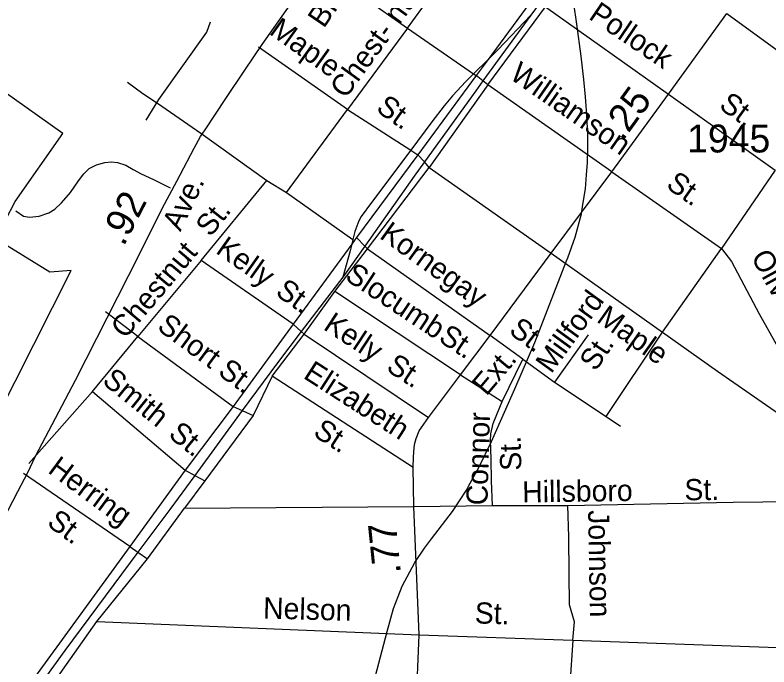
# Model space of a CAD drawing. Extents: x 2206922 to 2357709, y 510027 to 673830.
# Drawn here: x 2276050 to 2279424, y 524032 to 526951 of the extents above; entities that cross this region are included whole.
import ezdxf

# ---------------------------------------------------------------- set-up
doc = ezdxf.new("R2010")
doc.units = 0
for name, color, linetype in [('Exist Boundary Political City Limit New', 7, 'Continuous'), ('Exist Hydrographic Misc Water Feature', 7, 'Continuous'), ('Exist Railroad Mainline', 7, 'Continuous'), ('Exist Railroad Siding', 7, 'Continuous'), ('Exist Road Non-System Type 51', 7, 'Continuous'), ('Exist Road Non-System Type 51 Label', 7, 'Continuous'), ('Exist Road Primary US Attributed', 7, 'Continuous'), ('Exist Road Primary US Label', 7, 'Continuous'), ('Exist Road Primary US Mileage Hundredths English Label', 7, 'Continuous'), ('Exist Road Secondary Mileage Hundredths English Label', 7, 'Continuous'), ('Exist Road Secondary Type 51 Attributed', 7, 'Continuous'), ('Exist Road Secondary Type 51 Label', 7, 'Continuous'), ('Exist Road Secondary Type 51 Number Label', 7, 'Continuous'), ('Map Preparation Boundary City Limit Buffer Line', 7, 'Continuous')]:
    doc.layers.add(name, color=color, linetype=linetype)

msp = doc.modelspace()

# ---------------------------------------------------------------- linework, layer by layer
at = {"layer": 'Exist Boundary Political City Limit New'}
msp.add_lwpolyline([(2275462.8, 524146.9), (2276301, 525807.4), (2276205, 525799.1), (2275963, 525949.2), (2276050.8, 526116.1), (2276263.2, 526420.7), (2275717, 526808.8)], dxfattribs=at)
at = {"layer": 'Exist Hydrographic Misc Water Feature'}
for p, q in [((2278518, 525850.2), (2278523, 525863.9)), ((2278070, 524823.7), (2278079.6, 524841.4))]:
    msp.add_line(p, q, dxfattribs=at)
for points in [[(2278563.6, 526909.4), (2278550, 527002.9), (2278515, 527271.6)], [(2278563.6, 526909.4), (2278550, 527002.9), (2278515, 527271.6)], [(2278602.5, 526584.6), (2278595.8, 526661.7), (2278583.9, 526766.9), (2278563.6, 526909.4)], [(2278602.5, 526584.6), (2278595.8, 526661.7), (2278583.9, 526766.9), (2278563.6, 526909.4)], [(2278608.3, 526502.5), (2278606, 526545), (2278602.5, 526584.6)], [(2278608.3, 526502.5), (2278606, 526545), (2278602.5, 526584.6)], [(2278612.6, 526353.9), (2278613, 526414.4), (2278608.3, 526502.5)], [(2278612.6, 526353.9), (2278613, 526414.4), (2278608.3, 526502.5)], [(2278607.6, 526234.9), (2278612.2, 526290.3), (2278612.6, 526353.9)], [(2278607.6, 526234.9), (2278612.2, 526290.3), (2278612.6, 526353.9)], [(2278591, 526102.6), (2278602.9, 526172.5), (2278607.6, 526234.9)], [(2278591, 526102.6), (2278602.9, 526172.5), (2278607.6, 526234.9)], [(2278523, 525863.9), (2278556, 525956), (2278584.1, 526061.1), (2278591, 526102.6)], [(2278523, 525863.9), (2278556, 525956), (2278584.1, 526061.1), (2278591, 526102.6)], [(2278240.8, 525173.2), (2278286.9, 525277.2), (2278375.9, 525485), (2278518, 525850.2)], [(2278240.8, 525173.2), (2278286.9, 525277.2), (2278375.9, 525485), (2278518, 525850.2)], [(2278079.6, 524841.4), (2278127, 524928.3), (2278182, 525041.2), (2278240.8, 525173.2)], [(2278079.6, 524841.4), (2278127, 524928.3), (2278182, 525041.2), (2278240.8, 525173.2)], [(2277914.2, 524606.3), (2278007.3, 524727.4), (2278070, 524823.7)], [(2277914.2, 524606.3), (2278007.3, 524727.4), (2278070, 524823.7)], [(2277764.1, 524346.7), (2277781.9, 524394), (2277838.7, 524499.3), (2277881.8, 524564.2), (2277914.2, 524606.3)], [(2277764.1, 524346.7), (2277781.9, 524394), (2277838.7, 524499.3), (2277881.8, 524564.2), (2277914.2, 524606.3)], [(2277715.1, 524190.3), (2277744, 524293.7), (2277764.1, 524346.7)], [(2277715.1, 524190.3), (2277744, 524293.7), (2277764.1, 524346.7)], [(2277629.1, 523851.6), (2277647.8, 523934.8), (2277715.1, 524190.3)], [(2277629.1, 523851.6), (2277647.8, 523934.8), (2277715.1, 524190.3)]]:
    msp.add_lwpolyline(points, dxfattribs=at)
at = {"layer": 'Exist Railroad Mainline'}
for points in [[(2278669.6, 527377.5), (2278625, 527316.5), (2278399.6, 527006.4), (2278358.7, 526950.2)], [(2278358.7, 526950.2), (2278144, 526655.7), (2278112, 526611.9), (2277881.6, 526293.3), (2277835.6, 526229.6), (2277614.9, 525916.7), (2277516.2, 525776.8)], [(2277516.2, 525776.8), (2277330.9, 525534.4), (2277223.8, 525394.3), (2277066.8, 525179.7), (2276854.5, 524889.6), (2276742.3, 524736.3), (2276599.9, 524545.2), (2276272.4, 524106.2), (2275865.9, 523544.7), (2275771.3, 523415.8)]]:
    msp.add_lwpolyline(points, dxfattribs=at)
at = {"layer": 'Exist Railroad Siding'}
msp.add_lwpolyline([(2278358.7, 526950.2), (2278210.2, 526794.8), (2278166.5, 526751.5), (2278102.1, 526687.8), (2278067.6, 526653.6), (2278008.2, 526589), (2277970.7, 526544.8), (2277915.4, 526472.1), (2277820.9, 526346.2), (2277644.9, 526111.9), (2277599.5, 526049.4), (2277587.7, 526029.3), (2277570.1, 525981.3), (2277561.5, 525946.1), (2277556.4, 525925.1), (2277549, 525895.1), (2277516.2, 525776.8)], dxfattribs=at)
at = {"layer": 'Exist Road Non-System Type 51'}
for p, q in [((2277806.4, 526892.5), (2278059.8, 527241.9)), ((2277392.4, 527183.1), (2277806.4, 526892.5)), ((2278370.2, 527029.1), (2278166.5, 526751.5)), ((2278166.3, 526638), (2278424.3, 526987.3)), ((2278424.3, 526987.3), (2278974.3, 526596.3)), ((2279235.3, 526958), (2279704.9, 526613.4)), ((2277806.4, 526892.5), (2277537.6, 526528.7)), ((2277806.4, 526892.5), (2278102.1, 526687.8)), ((2277537.6, 526528.7), (2277139, 526806.9)), ((2278166.5, 526751.5), (2278113.8, 526679.7)), ((2278113.8, 526679.7), (2277852.7, 526325.6)), ((2278102.1, 526687.8), (2278113.8, 526679.7)), ((2278144, 526655.7), (2278113.8, 526679.7)), ((2278166.3, 526638), (2278144, 526655.7)), ((2278166.3, 526638), (2277903.7, 526268.6)), ((2278720.9, 526248.5), (2278166.3, 526638)), ((2278974.3, 526596.3), (2279451.6, 526256.4)), ((2276687.9, 526556.5), (2276881, 526422.1)), ((2277264.2, 526156.2), (2277537.6, 526528.7)), ((2277537.6, 526528.7), (2277820.9, 526346.2)), ((2276881, 526422.1), (2277176.1, 526210.3)), ((2277820.9, 526346.2), (2277852.7, 526325.6)), ((2277852.7, 526325.6), (2277578.4, 525955.3)), ((2277881.6, 526293.3), (2277852.7, 526325.6)), ((2277903.7, 526268.6), (2277881.6, 526293.3)), ((2277627.2, 525903.8), (2277903.7, 526268.6)), ((2277903.7, 526268.6), (2278449, 525885.3)), ((2278720.9, 526248.5), (2279210.6, 525905.5)), ((2279451.6, 526256.4), (2279210.6, 525905.5)), ((2276882.6, 525851.7), (2277176.1, 526210.3)), ((2277176.1, 526210.3), (2277264.2, 526156.2)), ((2277264.2, 526156.2), (2277561.5, 525946.1)), ((2277578.4, 525955.3), (2277556.4, 525925.1)), ((2277578.4, 525955.3), (2277614.9, 525916.7)), ((2277556.4, 525925.1), (2277295.1, 525567.3)), ((2277480.4, 525713.7), (2277627.2, 525903.8)), ((2277614.9, 525916.7), (2277627.2, 525903.8)), ((2277627.2, 525903.8), (2278175.6, 525515.8)), ((2278947.5, 525530.3), (2279210.6, 525905.5)), ((2276882.6, 525851.7), (2276599.9, 525511.7)), ((2277295.1, 525567.3), (2276882.6, 525851.7)), ((2277344.5, 525522), (2277480.4, 525713.7)), ((2278042.7, 525339.6), (2277480.4, 525713.7)), ((2276599.9, 525511.7), (2276454.7, 525621.4)), ((2277295.1, 525567.3), (2277026.3, 525197.9)), ((2277330.9, 525534.4), (2277295.1, 525567.3)), ((2277344.5, 525522), (2277330.9, 525534.4)), ((2276396, 525265.9), (2276599.9, 525511.7)), ((2276599.9, 525511.7), (2277026.3, 525197.9)), ((2277200.8, 525333.4), (2277344.5, 525522)), ((2277344.5, 525522), (2277900.6, 525149.5)), ((2278322.3, 525409.7), (2278175.6, 525515.8)), ((2278614.8, 525518.9), (2278463.4, 525307.7)), ((2278695.2, 525153.1), (2278947.5, 525530.3)), ((2278229.7, 525220.6), (2278322.3, 525409.7)), ((2278322.3, 525409.7), (2278463.4, 525307.7)), ((2277200.8, 525333.4), (2277116.1, 525157.5)), ((2277831.1, 524925.4), (2277200.8, 525333.4)), ((2278042.7, 525339.6), (2278229.7, 525220.6)), ((2278463.4, 525307.7), (2278695.2, 525153.1)), ((2276111.2, 524943.2), (2276396, 525265.9)), ((2276396, 525265.9), (2276811, 524912.9)), ((2277026.3, 525197.9), (2276811, 524912.9)), ((2277026.3, 525197.9), (2277066.8, 525179.7)), ((2277066.8, 525179.7), (2277116.1, 525157.5)), ((2277116.1, 525157.5), (2276899.1, 524865.6)), ((2278695.2, 525153.1), (2278760, 525109.8)), ((2276563.9, 524570.6), (2276087.5, 524898.9)), ((2276811, 524912.9), (2276563.9, 524570.6)), ((2276811, 524912.9), (2276854.5, 524889.6)), ((2276899.1, 524865.6), (2276808.3, 524742.7)), ((2276854.5, 524889.6), (2276899.1, 524865.6)), ((2277834.2, 524750.7), (2278186.4, 524755.3)), ((2278186.4, 524755.3), (2278523.2, 524755.4)), ((2276642.3, 524515.4), (2276808.3, 524742.7)), ((2276808.3, 524742.7), (2277834.2, 524750.7)), ((2276563.9, 524570.6), (2275801.3, 523523.6)), ((2276563.9, 524570.6), (2276599.9, 524545.2)), ((2276599.9, 524545.2), (2276642.3, 524515.4)), ((2276416.7, 524235.1), (2276642.3, 524515.4)), ((2275949.7, 523575.4), (2276416.7, 524235.1)), ((2276416.7, 524235.1), (2277857.7, 524176.2)), ((2277857.7, 524176.2), (2278546.5, 524151.5)), ((2278546.5, 524151.5), (2278500.6, 523516.6)), ((2278546.5, 524151.5), (2279690.7, 524110.2))]:
    msp.add_line(p, q, dxfattribs=at)
for points in [[(2276636.9, 526479.9), (2276694, 526572.6), (2276908.4, 526874.4), (2276924.2, 526920.4)], [(2276553.5, 526650.8), (2276621.5, 526599.8), (2276687.9, 526556.5)], [(2276053, 526074.3), (2276088.5, 526051.1), (2276114.8, 526046.5), (2276158.1, 526051.1), (2276201.3, 526065), (2276227.6, 526082), (2276258.5, 526109.8), (2276298.6, 526156.2), (2276334.2, 526208.8), (2276357.4, 526239.7), (2276382.1, 526264.4), (2276414.5, 526279.9), (2276451.6, 526290.7), (2276480.9, 526293.8), (2276508.7, 526290.7), (2276545.8, 526278.3), (2276578.3, 526259.8), (2276613.8, 526239.7), (2276669.4, 526214.9), (2276743.6, 526177)], [(2279210.6, 525905.5), (2279255.4, 525846.8), (2279380, 525613.2), (2279707.5, 525028.4)], [(2278186.4, 524755.3), (2278181.8, 524865.1), (2278180.2, 524964), (2278177.1, 525045.9), (2278178.7, 525075.3), (2278189.5, 525121.7), (2278206.5, 525161.9), (2278229.7, 525220.6)], [(2278523.2, 524755.4), (2279263.7, 524769.8), (2279660.2, 524774.9)], [(2278546.5, 524151.5), (2278554.2, 524233.6), (2278530.4, 524310.2), (2278529.4, 524449.3), (2278528.3, 524615.2), (2278523.2, 524755.4)]]:
    msp.add_lwpolyline(points, dxfattribs=at)
at = {"layer": 'Exist Road Primary US Attributed'}
msp.add_lwpolyline([(2275505.2, 523730.3), (2275769.4, 524243.4), (2275826.9, 524351.4), (2275997.3, 524691.3), (2276061.9, 524817.5), (2276106.9, 524902.7), (2276141.6, 524976), (2276320.6, 525315.9), (2276558, 525782.7), (2276633.7, 525933.4), (2276708.6, 526084), (2276774, 526207.8), (2276852.1, 526354.5), (2276879.7, 526407.3), (2276900.2, 526436.5), (2276993.3, 526577.7), (2277078.4, 526703.8), (2277156.5, 526819), (2277413.6, 527186.5), (2277662, 527549.2), (2277938, 527945.9)], dxfattribs=at)
at = {"layer": 'Exist Road Secondary Type 51 Attributed'}
for points in [[(2278449, 525885.3), (2278720.9, 526248.5), (2278974.3, 526596.3), (2279235.3, 526958)], [(2277785.2, 522025.6), (2277799, 522478.1), (2277831, 523525.3), (2277857.7, 524176.2), (2277834.2, 524750.7), (2277831.1, 524925.4), (2277832.6, 524971.7), (2277835.7, 525015), (2277838.8, 525033.6), (2277845, 525055.2), (2277858.9, 525089.2), (2277900.6, 525149.5), (2278042.7, 525339.6), (2278175.6, 525515.8), (2278449, 525885.3)], [(2278449, 525885.3), (2278947.5, 525530.3), (2279193.6, 525357.1), (2279486.1, 525154.1), (2279738.4, 524974.8), (2279870.4, 524825.1), (2279885.8, 524795.8), (2279994.7, 524607.2), (2280102.2, 524413), (2280196, 524243.4), (2280237.6, 524175.6), (2280263.1, 524129.1), (2280286.5, 524073.6), (2280303.2, 524021.9), (2280332.6, 523913), (2280370.2, 523773.3), (2280399.6, 523650.4), (2280413.5, 523541.4), (2280414.9, 523481.3), (2280413.5, 523405.9), (2280419.1, 523270.4), (2280421.9, 523225.7), (2280424.7, 523122.3), (2280424.7, 523065.4)]]:
    msp.add_lwpolyline(points, dxfattribs=at)
at = {"layer": 'Map Preparation Boundary City Limit Buffer Line'}
msp.add_lwpolyline([(2275462.8, 524146.9), (2276301, 525807.4), (2276205, 525799.1), (2275963, 525949.2), (2276050.8, 526116.1), (2276263.2, 526420.7), (2275717, 526808.8)], dxfattribs=at)

# ---------------------------------------------------------------- texts
at = {"layer": 'Exist Road Non-System Type 51 Label'}
for s, rotation, p in [('Chest- nut', 54.0617, (2277529.5, 526572.7)), ('Pollock', 325.821, (2278612.5, 526936.9)), ('Maple', 324.4397, (2277183, 526868.3)), ('Williamson', 325.2465, (2278258.1, 526669.2)), ('St.', 324.4267, (2277660.9, 526523.4)), ('St.', 324.5032, (2279195.5, 526535.7)), ('St.', 324.6725, (2278958.6, 526180.7)), ('St.', 51.5443, (2276924.8, 525953.5)), ('Kornegay', 324.3295, (2277676.5, 525954.8)), ('Kelly', 324.821, (2276943.3, 525888.3)), ('Chestnut', 49.8412, (2276543, 525497)), ('Oliver', 298.9281, (2279341, 525868.5)), ('Slocumb', 326.4576, (2277521.3, 525769)), ('St.', 324.821, (2277210.5, 525699.9)), ('Millford', 53.977, (2278449.4, 525341.8)), ('Short', 323.478, (2276680.9, 525545.5)), ('Kelly', 326.7522, (2277425, 525546.2)), ('St.', 323.1659, (2278255.2, 525528.8)), ('St.', 326.4576, (2277940.1, 525493.3)), ('St.', 55.9381, (2278647.8, 525351.6)), ('St.', 323.478, (2276952.9, 525344)), ('Elizabeth', 327.2262, (2277335.2, 525328.2)), ('St.', 326.7522, (2277706.1, 525361.9)), ('Smith', 321.0797, (2276435.4, 525304.5)), ('Connor', 88.3521, (2278163.7, 524754.6)), ('St.', 327.2262, (2277379.2, 525069.8)), ('St.', 321.0797, (2276731.6, 525065.3)), ('St.', 91.6403, (2278316.4, 524911.7)), ('Herring', 323.6252, (2276192.3, 524905.4)), ('Hillsboro', 0.8493, (2278320.2, 524768.2)), ('St.', 0.8493, (2279046, 524777.8)), ('St.', 323.6252, (2276187.9, 524668.5)), ('Johnson', 271.094, (2278614, 524733.5)), ('Nelson', 358.4276, (2277159.1, 524249.1)), ('St.', 358.4276, (2278106.2, 524227))]:
    msp.add_text(s, height=95, rotation=rotation, dxfattribs=at).set_placement(p)
at = {"layer": 'Exist Road Primary US Label'}
for s, rotation, p in [('Breaz- eale', 55.6161, (2277431.8, 526888.2)), ('Ave.', 64.2408, (2276790.2, 525978.3))]:
    msp.add_text(s, height=95, rotation=rotation, dxfattribs=at).set_placement(p)
at = {"layer": 'Exist Road Primary US Mileage Hundredths English Label'}
msp.add_text('.92', height=125, rotation=62.6318, dxfattribs=at).set_placement((2276536, 525911.8))
at = {"layer": 'Exist Road Secondary Mileage Hundredths English Label'}
for s, rotation, p in [('.25', 54.085, (2278767.7, 526381.7)), ('.77', 95.864, (2277777, 524452.3))]:
    msp.add_text(s, height=125, rotation=rotation, dxfattribs=at).set_placement(p)
at = {"layer": 'Exist Road Secondary Type 51 Label'}
for s, rotation, p in [('Maple', 324.7216, (2278647.6, 525580.4)), ('Ext.', 49.9997, (2278159.7, 525241.7))]:
    msp.add_text(s, height=95, rotation=rotation, dxfattribs=at).set_placement(p)
at = {"layer": 'Exist Road Secondary Type 51 Number Label'}
msp.add_text('1945', height=125, dxfattribs=at).set_placement((2279057.7, 526335.6))

doc.saveas('drawing.dxf')
